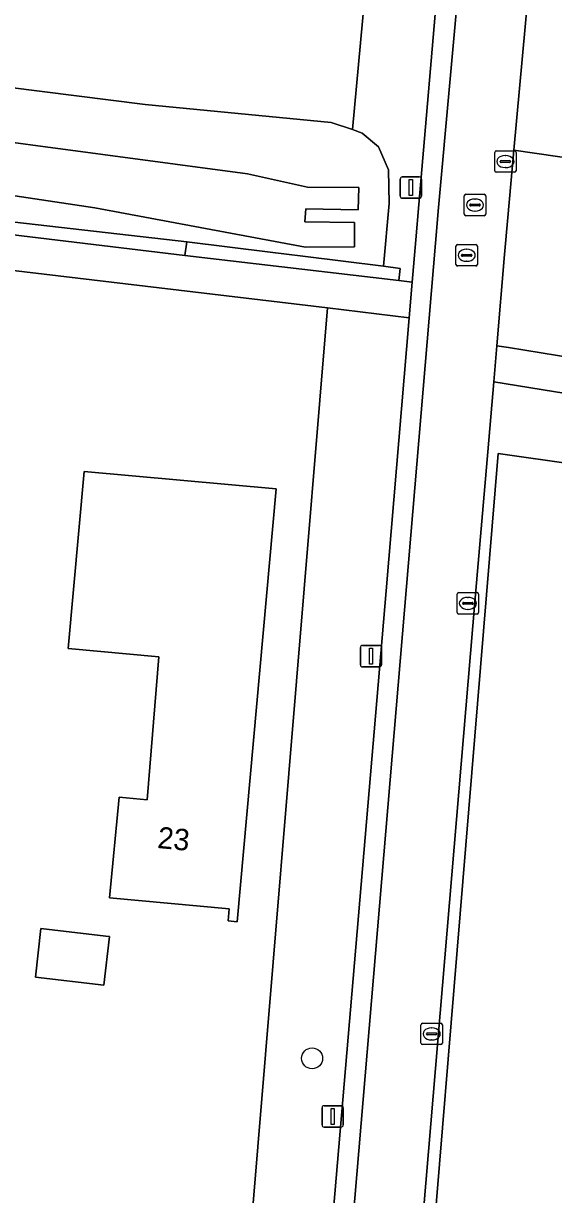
# Model space of a CAD drawing. Extents: x 156412 to 157779, y 382335 to 383768.
# Drawn here: x 156797.5 to 156822.2, y 383112.9 to 383167.6 of the extents above; entities that cross this region are included whole.
import ezdxf

# ---------------------------------------------------------------- set-up
doc = ezdxf.new("R2010")
doc.units = 0
for name, color, linetype in [('IMGEO_Berm_groen', 7, 'Continuous'), ('IMGEO_Boom', 7, 'Continuous'), ('IMGEO_Erf', 7, 'Continuous'), ('IMGEO_Fietspad_gesloten', 7, 'Continuous'), ('IMGEO_Groenvoorziening', 7, 'Continuous'), ('IMGEO_Hek', 7, 'Continuous'), ('IMGEO_Kolk', 7, 'Continuous'), ('IMGEO_Lichtmast', 7, 'Continuous'), ('IMGEO_Muur', 7, 'Continuous'), ('IMGEO_Oever', 7, 'Continuous'), ('IMGEO_Pand', 7, 'Continuous'), ('IMGEO_Pand_nummerreeks', 7, 'Continuous'), ('IMGEO_Rioolput', 7, 'Continuous'), ('IMGEO_Voetpad_halfverhard', 7, 'Continuous'), ('IMGEO_Voetpad_open', 7, 'Continuous'), ('IMGEO_Waterloop', 7, 'Continuous')]:
    doc.layers.add(name, color=color, linetype=linetype)

msp = doc.modelspace()

# ---------------------------------------------------------------- linework, layer by layer
at = {"layer": 'IMGEO_Berm_groen'}
for points in [[(156812.833, 383162.636), (156813.296, 383162.479), (156814.053, 383161.831), (156814.515, 383160.757), (156814.553, 383159.18), (156814.29, 383156.253), (156815.065, 383156.157), (156814.998, 383155.583), (156815.629, 383155.504), (156815.798, 383157.487), (156815.938, 383159.132), (156816.695, 383168.028), (156820.529, 383209.995), (156817.138, 383209.21)], [(156814.404, 383141.091), (156815.489, 383153.853), (156811.665, 383154.309), (156807.324, 383101.995), (156807.307, 383101.784), (156811.041, 383101.398)]]:
    msp.add_lwpolyline(points, close=True, dxfattribs=at)
msp.add_lwpolyline([(156844.207, 383146.908), (156842.208, 383147.169), (156819.434, 383150.863), (156819.153, 383147.584), (156818.568, 383140.747), (156814.089, 383087.578), (156807.42, 383041.472), (156800.493, 383004.039), (156801.376, 383003.864), (156801.072, 383004.344), (156807.776, 383040.4), (156814.706, 383087.712), (156819.637, 383147.515), (156859.028, 383141.902), (156857.509, 383148.507)], dxfattribs=at)
at = {"layer": 'IMGEO_Boom'}
msp.add_circle((156810.953, 383119.256), 0.489, dxfattribs=at)
at = {"layer": 'IMGEO_Erf'}
for points in [[(156841.584, 383214.801), (156824.899, 383211.011), (156820.377, 383161.671), (156855.66, 383156.552), (156842.236, 383214.933)], [(156766.052, 383159.486), (156770.185, 383158.983), (156771.05, 383161.723), (156771.524, 383162.778), (156772.199, 383163.749), (156773.286, 383164.868), (156774.718, 383165.84), (156775.997, 383166.375), (156777.352, 383166.611), (156779.844, 383166.588), (156785.011, 383166.137), (156791.925, 383165.226), (156803.157, 383163.812), (156811.842, 383162.971), (156812.833, 383162.636), (156817.138, 383209.21), (156645.034, 383169.363), (156646.445, 383163.733), (156655.646, 383159.241)], [(156782.774, 383159.44), (156805.006, 383156.759), (156805.101, 383157.396), (156795.425, 383158.495), (156783.516, 383159.773)], [(156700.442, 383081.982), (156754.754, 383094.533), (156754.23, 383096.793), (156766.822, 383099.474), (156767.293, 383097.453), (156803.131, 383105.814), (156803.226, 383105.434), (156807.324, 383101.995), (156811.665, 383154.309), (156782.707, 383157.761)], [(156885.164, 383028.994), (156875.304, 383071.772), (156859.028, 383141.902), (156819.637, 383147.515), (156814.706, 383087.712), (156807.776, 383040.4)]]:
    msp.add_lwpolyline(points, dxfattribs=at)
for points in [[(156807.028, 383125.673), (156807.078, 383126.235), (156801.498, 383126.761), (156801.941, 383131.451), (156803.255, 383131.327), (156803.802, 383138.018), (156799.569, 383138.398), (156800.31, 383146.664), (156809.274, 383145.862), (156807.462, 383125.636)], [(156801.487, 383124.949), (156801.224, 383122.678), (156798.034, 383123.048), (156798.296, 383125.317), (156801.329, 383124.967)]]:
    msp.add_lwpolyline(points, close=True, dxfattribs=at)
at = {"layer": 'IMGEO_Fietspad_gesloten'}
for points in [[(156818.568, 383140.747), (156819.153, 383147.584), (156819.434, 383150.863), (156819.577, 383152.541), (156819.942, 383156.806), (156820.09, 383158.539), (156820.377, 383161.671), (156824.899, 383211.011), (156824.538, 383210.929), (156824.718, 383212.905), (156821.67, 383212.256), (156816.852, 383159.002), (156816.709, 383157.337), (156811.984, 383101.301), (156811.684, 383097.718), (156811.397, 383094.278)], [(156799.961, 383001.166), (156800.493, 383004.039), (156807.42, 383041.472), (156814.089, 383087.578), (156818.568, 383140.747)]]:
    msp.add_lwpolyline(points, dxfattribs=at)
at = {"layer": 'IMGEO_Groenvoorziening'}
msp.add_lwpolyline([(156855.66, 383156.552), (156820.377, 383161.671), (156820.09, 383158.539), (156819.942, 383156.806), (156819.577, 383152.541), (156820.117, 383152.453), (156830.035, 383150.84), (156844.343, 383148.535)], dxfattribs=at)
at = {"layer": 'IMGEO_Hek'}
for points in [[(156819.637, 383147.515), (156814.706, 383087.712), (156807.776, 383040.4), (156801.072, 383004.344), (156801.376, 383003.864)], [(156859.028, 383141.902), (156819.637, 383147.515)]]:
    msp.add_lwpolyline(points, dxfattribs=at)
at = {"layer": 'IMGEO_Kolk'}
for p, q in [((156819.476, 383160.719), (156819.476, 383161.571)), ((156819.551, 383161.645), (156820.403, 383161.645)), ((156819.735, 383161.139), (156819.735, 383161.151)), ((156819.778, 383161.188), (156820.176, 383161.188)), ((156819.964, 383161.425), (156819.989, 383161.425)), ((156820.219, 383161.151), (156820.219, 383161.139)), ((156820.477, 383161.571), (156820.477, 383160.719)), ((156820.403, 383160.645), (156819.551, 383160.645)), ((156820.173, 383161.102), (156819.775, 383161.102)), ((156819.987, 383160.865), (156819.962, 383160.865)), ((156817.724, 383140.082), (156817.724, 383140.934)), ((156817.799, 383141.008), (156818.651, 383141.008)), ((156818.725, 383140.934), (156818.725, 383140.082)), ((156817.983, 383140.502), (156817.983, 383140.514)), ((156818.421, 383140.465), (156818.023, 383140.465)), ((156818.026, 383140.551), (156818.424, 383140.551)), ((156818.212, 383140.788), (156818.237, 383140.788)), ((156818.467, 383140.514), (156818.467, 383140.502)), ((156818.651, 383140.008), (156817.799, 383140.008)), ((156818.235, 383140.228), (156818.21, 383140.228)), ((156816.036, 383119.971), (156816.036, 383120.823)), ((156816.111, 383120.897), (156816.963, 383120.897)), ((156816.524, 383120.677), (156816.549, 383120.677)), ((156817.037, 383120.823), (156817.037, 383119.971)), ((156816.295, 383120.391), (156816.295, 383120.403)), ((156816.733, 383120.354), (156816.335, 383120.354)), ((156816.338, 383120.44), (156816.736, 383120.44)), ((156816.547, 383120.117), (156816.522, 383120.117)), ((156816.779, 383120.403), (156816.779, 383120.391)), ((156816.963, 383119.897), (156816.111, 383119.897))]:
    msp.add_line(p, q, dxfattribs=at)
for points in [[(156819.476, 383160.719), (156819.476, 383161.571)], [(156819.551, 383161.645), (156820.403, 383161.645)], [(156820.477, 383161.571), (156820.477, 383160.719)], [(156820.403, 383160.645), (156819.551, 383160.645)], [(156817.724, 383140.082), (156817.724, 383140.934)], [(156817.799, 383141.008), (156818.651, 383141.008)], [(156818.725, 383140.934), (156818.725, 383140.082)], [(156818.651, 383140.008), (156817.799, 383140.008)], [(156816.036, 383119.971), (156816.036, 383120.823)], [(156816.111, 383120.897), (156816.963, 383120.897)], [(156817.037, 383120.823), (156817.037, 383119.971)], [(156816.963, 383119.897), (156816.111, 383119.897)]]:
    msp.add_lwpolyline(points, dxfattribs=at)
for centre, radius, start, end in [((156819.553, 383161.569), 0.0765, 91.552, 178.448), ((156819.553, 383161.569), 0.0765, 91.552, 178.448), ((156819.775, 383161.148), 0.0403, 85.8775, 175.7526), ((156819.772, 383161.138), 0.0366, 178.938, 274.7102), ((156820.176, 383161.145), 0.043, 264.8664, 352.4533), ((156820.18, 383161.15), 0.0386, 1.7309, 96.639), ((156820.401, 383161.569), 0.0765, 1.552, 88.448), ((156820.401, 383161.569), 0.0765, 1.552, 88.448), ((156819.553, 383160.721), 0.0765, 181.552, 268.448), ((156819.553, 383160.721), 0.0765, 181.552, 268.448), ((156820.401, 383160.721), 0.0765, 271.552, 358.448), ((156820.401, 383160.721), 0.0765, 271.552, 358.448), ((156817.801, 383140.932), 0.0765, 91.552, 178.448), ((156817.801, 383140.932), 0.0765, 91.552, 178.448), ((156818.649, 383140.932), 0.0765, 1.552, 88.448), ((156818.649, 383140.932), 0.0765, 1.552, 88.448), ((156818.023, 383140.511), 0.0403, 85.8775, 175.7526), ((156818.02, 383140.501), 0.0366, 178.938, 274.7102), ((156818.424, 383140.508), 0.043, 264.8664, 352.4533), ((156818.428, 383140.513), 0.0386, 1.7309, 96.639), ((156817.801, 383140.084), 0.0765, 181.552, 268.448), ((156817.801, 383140.084), 0.0765, 181.552, 268.448), ((156818.649, 383140.084), 0.0765, 271.552, 358.448), ((156818.649, 383140.084), 0.0765, 271.552, 358.448), ((156816.113, 383120.821), 0.0765, 91.552, 178.448), ((156816.113, 383120.821), 0.0765, 91.552, 178.448), ((156816.961, 383120.821), 0.0765, 1.552, 88.448), ((156816.961, 383120.821), 0.0765, 1.552, 88.448), ((156816.335, 383120.4), 0.0403, 85.8775, 175.7526), ((156816.332, 383120.39), 0.0366, 178.938, 274.7102), ((156816.736, 383120.397), 0.043, 264.8664, 352.4533), ((156816.74, 383120.402), 0.0386, 1.7309, 96.639), ((156816.113, 383119.973), 0.0765, 181.552, 268.448), ((156816.113, 383119.973), 0.0765, 181.552, 268.448), ((156816.961, 383119.973), 0.0765, 271.552, 358.448), ((156816.961, 383119.973), 0.0765, 271.552, 358.448)]:
    msp.add_arc(centre, radius, start, end, dxfattribs=at)
for centre, major_axis, ratio, start_param, end_param in [((156819.963, 383161.145), (-0.387, 0.002), 0.722429, 4.712389, 7.853982), ((156819.988, 383161.145), (-0.39, 0.002), 0.717154, 1.570796, 4.712389), ((156818.211, 383140.508), (-0.387, 0.002), 0.722429, 4.712389, 7.853982), ((156818.236, 383140.508), (-0.39, 0.002), 0.717154, 1.570796, 4.712389), ((156816.523, 383120.397), (-0.387, 0.002), 0.722429, 4.712389, 7.853982), ((156816.548, 383120.397), (-0.39, 0.002), 0.717154, 1.570796, 4.712389)]:
    msp.add_ellipse(centre, major_axis=major_axis, ratio=ratio, start_param=start_param, end_param=end_param, dxfattribs=at)
at = {"layer": 'IMGEO_Lichtmast'}
for p, q in [((156815.065, 383159.529), (156815.065, 383160.329)), ((156815.065, 383160.329), (156815.065, 383159.529)), ((156815.165, 383160.429), (156815.955, 383160.429)), ((156815.955, 383160.429), (156815.165, 383160.429)), ((156816.055, 383160.329), (156816.055, 383159.529)), ((156816.055, 383159.529), (156816.055, 383160.329)), ((156815.955, 383159.429), (156815.165, 383159.429)), ((156815.165, 383159.429), (156815.955, 383159.429)), ((156813.206, 383137.643), (156813.206, 383138.443)), ((156813.206, 383138.443), (156813.206, 383137.643)), ((156813.306, 383138.543), (156814.096, 383138.543)), ((156814.096, 383138.543), (156813.306, 383138.543)), ((156814.196, 383138.443), (156814.196, 383137.643)), ((156814.196, 383137.643), (156814.196, 383138.443)), ((156814.096, 383137.543), (156813.306, 383137.543)), ((156813.306, 383137.543), (156814.096, 383137.543)), ((156811.415, 383116.144), (156811.415, 383116.944)), ((156811.415, 383116.944), (156811.415, 383116.144)), ((156811.515, 383117.044), (156812.305, 383117.044)), ((156812.305, 383117.044), (156811.515, 383117.044)), ((156812.405, 383116.944), (156812.405, 383116.144)), ((156812.405, 383116.144), (156812.405, 383116.944)), ((156812.305, 383116.044), (156811.515, 383116.044)), ((156811.515, 383116.044), (156812.305, 383116.044))]:
    msp.add_line(p, q, dxfattribs=at)
for points in [[(156815.485, 383160.304), (156815.635, 383160.304), (156815.635, 383159.554), (156815.485, 383159.554), (156815.485, 383160.304)], [(156813.626, 383138.418), (156813.776, 383138.418), (156813.776, 383137.668), (156813.626, 383137.668), (156813.626, 383138.418)], [(156811.835, 383116.919), (156811.985, 383116.919), (156811.985, 383116.169), (156811.835, 383116.169), (156811.835, 383116.919)]]:
    msp.add_lwpolyline(points, dxfattribs=at)
for centre, start, end in [((156815.165, 383160.329), 90, 180), ((156815.165, 383160.329), 90, 180), ((156815.955, 383160.329), 0, 90), ((156815.955, 383160.329), 360, 90), ((156815.165, 383159.529), 180, 270), ((156815.165, 383159.529), 180, 270), ((156815.955, 383159.529), 270, 0), ((156815.955, 383159.529), 270, 0), ((156813.306, 383138.443), 90, 180), ((156813.306, 383138.443), 90, 180), ((156814.096, 383138.443), 0, 90), ((156814.096, 383138.443), 360, 90), ((156813.306, 383137.643), 180, 270), ((156813.306, 383137.643), 180, 270), ((156814.096, 383137.643), 270, 0), ((156814.096, 383137.643), 270, 0), ((156811.515, 383116.944), 90, 180), ((156811.515, 383116.944), 90, 180), ((156812.305, 383116.944), 0, 90), ((156812.305, 383116.944), 360, 90), ((156811.515, 383116.144), 180, 270), ((156811.515, 383116.144), 180, 270), ((156812.305, 383116.144), 270, 0), ((156812.305, 383116.144), 270, 0)]:
    msp.add_arc(centre, 0.1, start, end, dxfattribs=at)
at = {"layer": 'IMGEO_Muur'}
for points in [[(156810.735, 383159.949), (156813.127, 383159.926), (156813.109, 383158.898), (156810.655, 383158.939)], [(156810.614, 383158.333), (156812.937, 383158.302), (156812.927, 383157.161), (156810.645, 383157.151)]]:
    msp.add_lwpolyline(points, dxfattribs=at)
msp.add_lwpolyline([(156805.101, 383157.396), (156805.006, 383156.759), (156814.998, 383155.583), (156815.065, 383156.157), (156814.29, 383156.253), (156810.518, 383156.722), (156808.998, 383156.911)], close=True, dxfattribs=at)
at = {"layer": 'IMGEO_Oever'}
for points in [[(156795.425, 383158.495), (156805.101, 383157.396), (156808.998, 383156.911), (156810.518, 383156.722), (156814.29, 383156.253), (156814.553, 383159.18), (156814.515, 383160.757), (156814.053, 383161.831), (156813.296, 383162.479), (156812.833, 383162.636), (156811.842, 383162.971), (156803.157, 383163.812), (156791.925, 383165.226)], [(156787.434, 383163.313), (156807.94, 383160.577), (156810.735, 383159.949), (156813.127, 383159.926), (156813.109, 383158.898), (156810.655, 383158.939), (156810.614, 383158.333), (156812.937, 383158.302), (156812.927, 383157.161), (156810.645, 383157.151), (156800.809, 383158.984), (156781.504, 383161.883)]]:
    msp.add_lwpolyline(points, dxfattribs=at)
at = {"layer": 'IMGEO_Pand'}
for points in [[(156801.498, 383126.761), (156807.078, 383126.235), (156807.028, 383125.673), (156807.462, 383125.636), (156809.274, 383145.862), (156800.31, 383146.664), (156799.569, 383138.398), (156803.802, 383138.018), (156803.255, 383131.327), (156801.941, 383131.451)], [(156801.487, 383124.949), (156801.329, 383124.967), (156798.296, 383125.317), (156798.034, 383123.048), (156801.224, 383122.678)]]:
    msp.add_lwpolyline(points, close=True, dxfattribs=at)
at = {"layer": 'IMGEO_Rioolput'}
for p, q in [((156818.057, 383158.689), (156818.057, 383159.541)), ((156818.132, 383159.615), (156818.984, 383159.615)), ((156819.058, 383159.541), (156819.058, 383158.689)), ((156818.316, 383159.109), (156818.316, 383159.121)), ((156818.754, 383159.072), (156818.356, 383159.072)), ((156818.359, 383159.158), (156818.757, 383159.158)), ((156818.545, 383159.395), (156818.57, 383159.395)), ((156818.8, 383159.121), (156818.8, 383159.109)), ((156818.984, 383158.615), (156818.132, 383158.615)), ((156818.568, 383158.835), (156818.543, 383158.835)), ((156817.669, 383156.341), (156817.669, 383157.193)), ((156817.744, 383157.267), (156818.596, 383157.267)), ((156817.928, 383156.761), (156817.928, 383156.773)), ((156817.971, 383156.81), (156818.369, 383156.81)), ((156818.157, 383157.047), (156818.182, 383157.047)), ((156818.412, 383156.773), (156818.412, 383156.761)), ((156818.67, 383157.193), (156818.67, 383156.341)), ((156818.596, 383156.267), (156817.744, 383156.267)), ((156818.366, 383156.724), (156817.968, 383156.724)), ((156818.18, 383156.487), (156818.155, 383156.487))]:
    msp.add_line(p, q, dxfattribs=at)
for points in [[(156818.057, 383158.689), (156818.057, 383159.541)], [(156818.132, 383159.615), (156818.984, 383159.615)], [(156819.058, 383159.541), (156819.058, 383158.689)], [(156818.984, 383158.615), (156818.132, 383158.615)], [(156817.669, 383156.341), (156817.669, 383157.193)], [(156817.744, 383157.267), (156818.596, 383157.267)], [(156818.67, 383157.193), (156818.67, 383156.341)], [(156818.596, 383156.267), (156817.744, 383156.267)]]:
    msp.add_lwpolyline(points, dxfattribs=at)
for centre, radius, start, end in [((156818.134, 383159.539), 0.0765, 91.552, 178.448), ((156818.134, 383159.539), 0.0765, 91.552, 178.448), ((156818.982, 383159.539), 0.0765, 1.552, 88.448), ((156818.982, 383159.539), 0.0765, 1.552, 88.448), ((156818.356, 383159.118), 0.0403, 85.8775, 175.7526), ((156818.353, 383159.108), 0.0366, 178.938, 274.7102), ((156818.757, 383159.115), 0.043, 264.8664, 352.4533), ((156818.761, 383159.12), 0.0386, 1.7309, 96.639), ((156818.134, 383158.691), 0.0765, 181.552, 268.448), ((156818.134, 383158.691), 0.0765, 181.552, 268.448), ((156818.982, 383158.691), 0.0765, 271.552, 358.448), ((156818.982, 383158.691), 0.0765, 271.552, 358.448), ((156817.746, 383157.191), 0.0765, 91.552, 178.448), ((156817.746, 383157.191), 0.0765, 91.552, 178.448), ((156817.968, 383156.77), 0.0403, 85.8775, 175.7526), ((156817.965, 383156.76), 0.0366, 178.938, 274.7102), ((156818.369, 383156.767), 0.043, 264.8664, 352.4533), ((156818.373, 383156.772), 0.0386, 1.7309, 96.639), ((156818.594, 383157.191), 0.0765, 1.552, 88.448), ((156818.594, 383157.191), 0.0765, 1.552, 88.448), ((156817.746, 383156.343), 0.0765, 181.552, 268.448), ((156817.746, 383156.343), 0.0765, 181.552, 268.448), ((156818.594, 383156.343), 0.0765, 271.552, 358.448), ((156818.594, 383156.343), 0.0765, 271.552, 358.448)]:
    msp.add_arc(centre, radius, start, end, dxfattribs=at)
for centre, major_axis, ratio, start_param, end_param in [((156818.544, 383159.115), (-0.387, 0.002), 0.722429, 4.712389, 7.853982), ((156818.569, 383159.115), (-0.39, 0.002), 0.717154, 1.570796, 4.712389), ((156818.156, 383156.767), (-0.387, 0.002), 0.722429, 4.712389, 7.853982), ((156818.181, 383156.767), (-0.39, 0.002), 0.717154, 1.570796, 4.712389)]:
    msp.add_ellipse(centre, major_axis=major_axis, ratio=ratio, start_param=start_param, end_param=end_param, dxfattribs=at)
at = {"layer": 'IMGEO_Voetpad_halfverhard'}
for points in [[(156782.707, 383157.761), (156811.665, 383154.309), (156815.489, 383153.853), (156815.629, 383155.504), (156814.998, 383155.583), (156805.006, 383156.759), (156782.774, 383159.44)], [(156844.343, 383148.535), (156830.035, 383150.84), (156820.117, 383152.453), (156819.577, 383152.541), (156819.434, 383150.863), (156842.208, 383147.169), (156844.207, 383146.908)]]:
    msp.add_lwpolyline(points, dxfattribs=at)
at = {"layer": 'IMGEO_Voetpad_open'}
msp.add_lwpolyline([(156821.67, 383212.256), (156820.712, 383212.034), (156820.529, 383209.995), (156816.695, 383168.028), (156815.938, 383159.132), (156815.798, 383157.487), (156815.629, 383155.504), (156815.489, 383153.853), (156814.404, 383141.091), (156811.041, 383101.398), (156811.984, 383101.301), (156816.709, 383157.337), (156816.852, 383159.002)], close=True, dxfattribs=at)
at = {"layer": 'IMGEO_Waterloop'}
msp.add_lwpolyline([(156781.504, 383161.883), (156800.809, 383158.984), (156810.645, 383157.151), (156812.927, 383157.161), (156812.937, 383158.302), (156810.614, 383158.333), (156810.655, 383158.939), (156813.109, 383158.898), (156813.127, 383159.926), (156810.735, 383159.949), (156807.94, 383160.577), (156787.434, 383163.313)], dxfattribs=at)

# ---------------------------------------------------------------- texts
at = {"layer": 'IMGEO_Pand_nummerreeks'}
msp.add_text('23', height=1, rotation=354.6077, dxfattribs=at).set_placement((156803.705, 383129.084))

doc.saveas('drawing.dxf')
